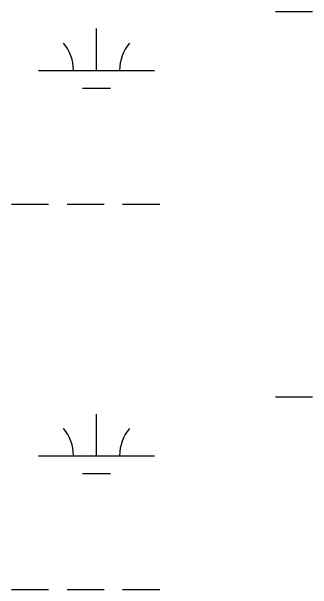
# Model space of a CAD drawing. Extents: x 3177185 to 3215018, y 812988 to 838321.
# Drawn here: x 3211968.5 to 3212228.5, y 826369.2 to 826868 of the extents above; entities that cross this region are included whole.
import ezdxf

# ---------------------------------------------------------------- set-up
doc = ezdxf.new("R2010")
doc.units = 0
doc.layers.add('V-WETL-SWMP', color=7, linetype='Continuous')

msp = doc.modelspace()

# ---------------------------------------------------------------- linework, layer by layer
at = {"layer": 'V-WETL-SWMP'}
for p, q in [((3212196.53, 826868.03), (3212228.53, 826868.03)), ((3212041.94, 826817.29), (3212041.94, 826853.29)), ((3211991.94, 826817.29), (3212091.94, 826817.29)), ((3212029.94, 826801.86), (3212053.94, 826801.86)), ((3211968.53, 826701.86), (3212000.53, 826701.86)), ((3212016.53, 826701.86), (3212048.53, 826701.86)), ((3212064.53, 826701.86), (3212096.53, 826701.86)), ((3212196.53, 826535.36), (3212228.53, 826535.36)), ((3212041.94, 826484.61), (3212041.94, 826520.61)), ((3211991.94, 826484.61), (3212091.94, 826484.61)), ((3212029.94, 826469.18), (3212053.94, 826469.18)), ((3211968.53, 826369.18), (3212000.53, 826369.18)), ((3212016.53, 826369.18), (3212048.53, 826369.18)), ((3212064.53, 826369.18), (3212096.53, 826369.18))]:
    msp.add_line(p, q, dxfattribs=at)
for centre, start, end in [((3211986.69, 826817.76), 359.2282, 40.7718), ((3212097.18, 826817.76), 139.2282, 180.7718), ((3211986.69, 826485.09), 359.2282, 40.7718), ((3212097.18, 826485.09), 139.2282, 180.7718)]:
    msp.add_arc(centre, 35.25, start, end, dxfattribs=at)

doc.saveas('drawing.dxf')
